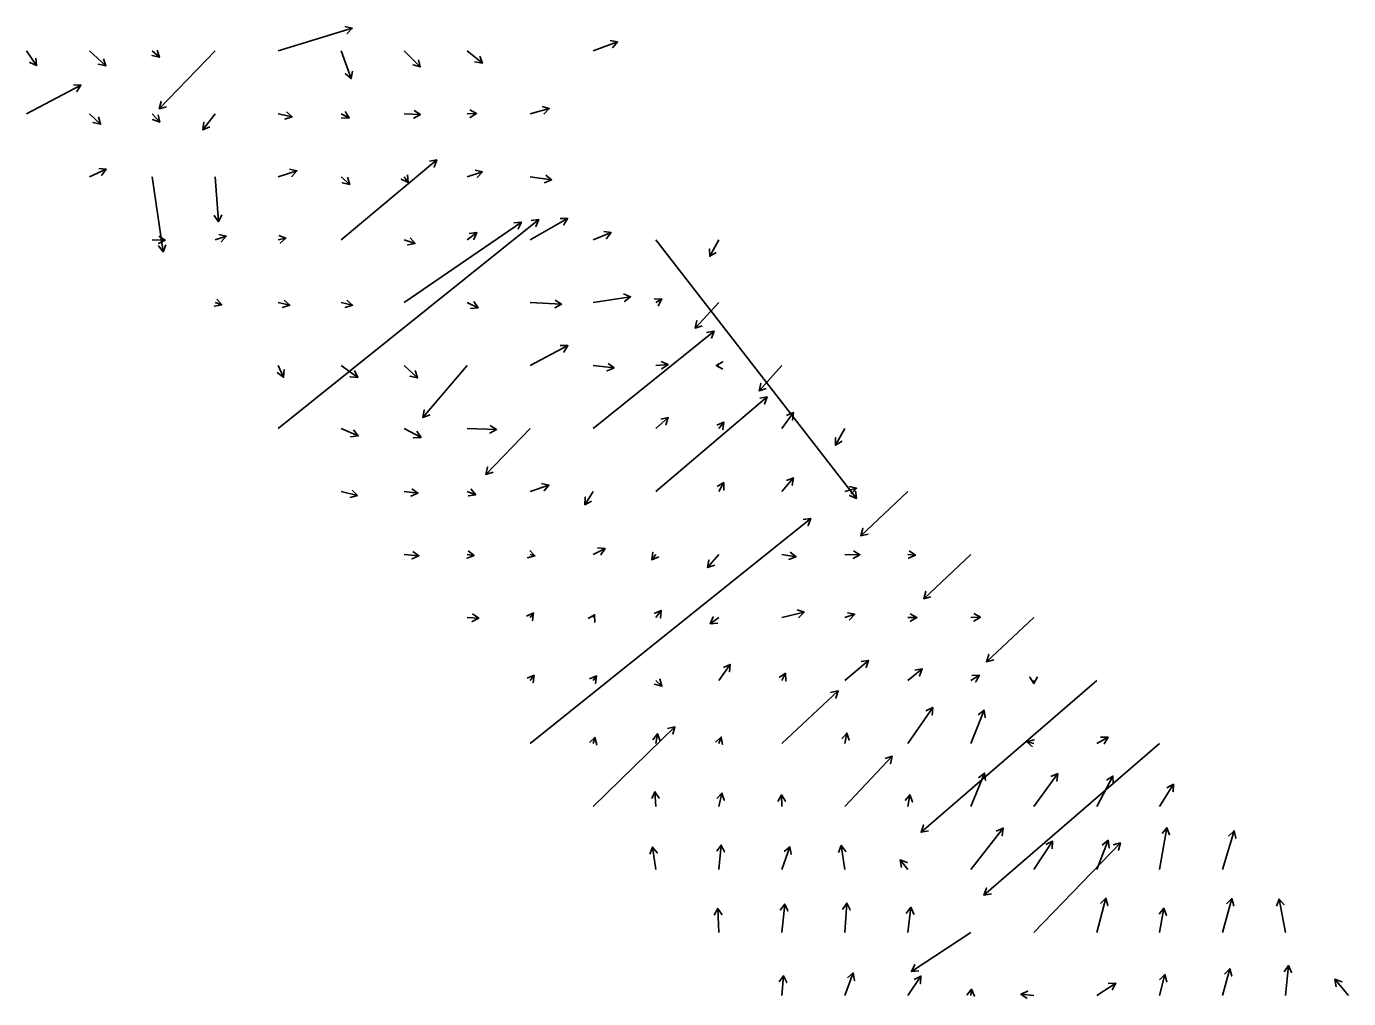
# Model space of a CAD drawing. Extents: x 954385 to 988206, y 1868364 to 1924553.
# Drawn here: x 965257 to 966307, y 1898116 to 1898888 of the extents above; entities that cross this region are included whole.
import ezdxf

# ---------------------------------------------------------------- set-up
doc = ezdxf.new("R2010")
doc.units = 0
doc.layers.add('26', color=7, linetype='Continuous')

msp = doc.modelspace()

# ---------------------------------------------------------------- linework, layer by layer
at = {"layer": '26'}
for points in [[(965457.1, 1898868.9), (965515.9, 1898886.8), (965511.9, 1898882.5), (965515.9, 1898886.8), (965510.1, 1898888.2)], [(965707.1, 1898868.9), (965726.5, 1898876), (965722.7, 1898871.4), (965726.5, 1898876), (965720.6, 1898877)], [(965257.1, 1898868.9), (965265.1, 1898857.1), (965259.7, 1898859.7), (965265.1, 1898857.1), (965264.7, 1898863.1)], [(965307.1, 1898868.9), (965320.1, 1898856.9), (965314.3, 1898858.2), (965320.1, 1898856.9), (965318.4, 1898862.6)], [(965357.1, 1898868.9), (965362.7, 1898863.7), (965356.8, 1898865.1), (965362.7, 1898863.7), (965361, 1898869.4)], [(965407.1, 1898868.9), (965362.6, 1898822.9), (965364, 1898828.7), (965362.6, 1898822.9), (965368.3, 1898824.5)], [(965507.1, 1898868.9), (965515.1, 1898846.8), (965510.5, 1898850.7), (965515.1, 1898846.8), (965516.2, 1898852.7)], [(965557.1, 1898868.9), (965569.9, 1898856.1), (965564.2, 1898857.6), (965569.9, 1898856.1), (965568.4, 1898861.8)], [(965607.1, 1898868.9), (965619.2, 1898859.1), (965613.3, 1898860), (965619.2, 1898859.1), (965617.1, 1898864.7)], [(965257.1, 1898818.9), (965300.4, 1898841.6), (965297.2, 1898836.5), (965300.4, 1898841.6), (965294.4, 1898841.8)], [(965457.1, 1898818.9), (965468.1, 1898816.4), (965462.4, 1898814.7), (965468.1, 1898816.4), (965463.7, 1898820.5)], [(965507.1, 1898818.9), (965513.5, 1898815.6), (965507.5, 1898815.4), (965513.5, 1898815.6), (965510.2, 1898820.7)], [(965557.1, 1898818.9), (965570, 1898818.2), (965564.7, 1898815.5), (965570, 1898818.2), (965565, 1898821.5)], [(965607.1, 1898818.9), (965614.6, 1898819.2), (965609.5, 1898816), (965614.6, 1898819.2), (965609.3, 1898822)], [(965657.1, 1898818.9), (965672.4, 1898823.1), (965668.2, 1898818.9), (965672.4, 1898823.1), (965666.6, 1898824.6)], [(965307.1, 1898818.9), (965316, 1898810.6), (965310.1, 1898812), (965316, 1898810.6), (965314.3, 1898816.3)], [(965357.1, 1898818.9), (965363, 1898812.2), (965357.3, 1898814.2), (965363, 1898812.2), (965361.8, 1898818.1)], [(965407.1, 1898818.9), (965397.3, 1898806.1), (965398.1, 1898812.1), (965397.3, 1898806.1), (965402.8, 1898808.4)], [(965507.1, 1898718.9), (965583, 1898782.2), (965580.9, 1898776.6), (965583, 1898782.2), (965577.1, 1898781.2)], [(965307.1, 1898768.9), (965320.5, 1898774.8), (965316.9, 1898770), (965320.5, 1898774.8), (965314.5, 1898775.5)], [(965357.1, 1898768.9), (965365.6, 1898709.3), (965361.9, 1898714), (965365.6, 1898709.3), (965367.8, 1898714.9)], [(965407.1, 1898768.9), (965409.6, 1898733.1), (965406.3, 1898738), (965409.6, 1898733.1), (965412.3, 1898738.5)], [(965457.1, 1898768.9), (965471.9, 1898773.6), (965467.8, 1898769.1), (965471.9, 1898773.6), (965466, 1898774.9)], [(965507.1, 1898768.9), (965513.9, 1898762.8), (965508, 1898764.1), (965513.9, 1898762.8), (965512.1, 1898768.5)], [(965557.1, 1898768.9), (965560.2, 1898764.3), (965554.8, 1898767), (965560.2, 1898764.3), (965559.8, 1898770.3)], [(965607.1, 1898768.9), (965619.2, 1898772.7), (965615.2, 1898768.3), (965619.2, 1898772.7), (965613.4, 1898774)], [(965657.1, 1898768.9), (965674.2, 1898766.3), (965668.6, 1898764.1), (965674.2, 1898766.3), (965669.5, 1898770.1)], [(965457.1, 1898568.9), (965664, 1898734.9), (965661.8, 1898729.3), (965664, 1898734.9), (965658.1, 1898734)], [(965557.1, 1898668.9), (965650.2, 1898732.9), (965647.6, 1898727.5), (965650.2, 1898732.9), (965644.2, 1898732.4)], [(965657.1, 1898718.9), (965686.9, 1898735.8), (965683.9, 1898730.6), (965686.9, 1898735.8), (965680.9, 1898735.8)], [(965357.1, 1898718.9), (965367.4, 1898718.6), (965362.1, 1898715.8), (965367.4, 1898718.6), (965362.3, 1898721.8)], [(965407.1, 1898718.9), (965415.8, 1898721.7), (965411.8, 1898717.3), (965415.8, 1898721.7), (965410, 1898723)], [(965457.1, 1898718.9), (965463.2, 1898720.1), (965458.7, 1898716.2), (965463.2, 1898720.1), (965457.5, 1898722.1)], [(965557.1, 1898718.9), (965565.8, 1898715.8), (965559.9, 1898714.7), (965565.8, 1898715.8), (965561.9, 1898720.4)], [(965607.1, 1898718.9), (965614.7, 1898724.7), (965612.4, 1898719.1), (965614.7, 1898724.7), (965608.8, 1898723.9)], [(965707.1, 1898718.9), (965721.5, 1898724.5), (965717.7, 1898719.8), (965721.5, 1898724.5), (965715.6, 1898725.4)], [(965757.1, 1898718.9), (965916.4, 1898513.5), (965910.9, 1898515.8), (965916.4, 1898513.5), (965915.6, 1898519.4)], [(965807.1, 1898718.9), (965799.8, 1898705.7), (965799.7, 1898711.6), (965799.8, 1898705.7), (965805, 1898708.8)], [(965707.1, 1898668.9), (965736.9, 1898673.6), (965732.2, 1898669.8), (965736.9, 1898673.6), (965731.3, 1898675.8)], [(965407.1, 1898668.9), (965412.3, 1898667.1), (965406.4, 1898666), (965412.3, 1898667.1), (965408.4, 1898671.7)], [(965457.1, 1898668.9), (965466.3, 1898666.8), (965460.5, 1898665.1), (965466.3, 1898666.8), (965461.9, 1898670.9)], [(965507.1, 1898668.9), (965516.1, 1898666.8), (965510.3, 1898665.1), (965516.1, 1898666.8), (965511.7, 1898670.9)], [(965607.1, 1898668.9), (965615.8, 1898664.7), (965609.8, 1898664.3), (965615.8, 1898664.7), (965612.4, 1898669.7)], [(965657.1, 1898668.9), (965682.1, 1898667.6), (965676.8, 1898664.9), (965682.1, 1898667.6), (965677.1, 1898670.9)], [(965757.1, 1898668.9), (965761.7, 1898671.8), (965758.9, 1898666.5), (965761.7, 1898671.8), (965755.7, 1898671.6)], [(965807.1, 1898668.9), (965788.2, 1898648.7), (965789.6, 1898654.6), (965788.2, 1898648.7), (965793.9, 1898650.5)], [(965707.1, 1898568.9), (965803.2, 1898646.3), (965801.1, 1898640.7), (965803.2, 1898646.3), (965797.3, 1898645.3)], [(965657.1, 1898618.9), (965687.1, 1898634.8), (965683.9, 1898629.7), (965687.1, 1898634.8), (965681.1, 1898635)], [(965707.1, 1898618.9), (965723.8, 1898617.1), (965718.3, 1898614.7), (965723.8, 1898617.1), (965719, 1898620.7)], [(965757.1, 1898618.9), (965766.7, 1898619.7), (965761.7, 1898616.3), (965766.7, 1898619.7), (965761.3, 1898622.3)], [(965807.1, 1898618.9), (965805, 1898618.9), (965810.1, 1898622), (965805, 1898618.9), (965810.3, 1898616)], [(965457.1, 1898618.9), (965461.4, 1898609.7), (965456.5, 1898613.2), (965461.4, 1898609.7), (965461.9, 1898615.7)], [(965507.1, 1898618.9), (965520.2, 1898609.4), (965514.2, 1898610.1), (965520.2, 1898609.4), (965517.7, 1898614.9)], [(965557.1, 1898618.9), (965567.7, 1898609.2), (965561.8, 1898610.5), (965567.7, 1898609.2), (965565.9, 1898614.9)], [(965607.1, 1898618.9), (965572, 1898577.7), (965573.1, 1898583.6), (965572, 1898577.7), (965577.7, 1898579.7)], [(965857.1, 1898618.9), (965839, 1898598.9), (965840.3, 1898604.8), (965839, 1898598.9), (965844.7, 1898600.8)], [(965757.1, 1898518.9), (965845.4, 1898594.1), (965843.3, 1898588.4), (965845.4, 1898594.1), (965839.5, 1898593)], [(965857.1, 1898568.9), (965866.2, 1898581.7), (965865.6, 1898575.7), (965866.2, 1898581.7), (965860.7, 1898579.2)], [(965507.1, 1898568.9), (965520.6, 1898563.1), (965514.6, 1898562.4), (965520.6, 1898563.1), (965517, 1898568)], [(965557.1, 1898568.9), (965570.5, 1898561.9), (965564.5, 1898561.6), (965570.5, 1898561.9), (965567.3, 1898566.9)], [(965607.1, 1898568.9), (965630.5, 1898568.2), (965625.2, 1898565.4), (965630.5, 1898568.2), (965625.4, 1898571.4)], [(965657.1, 1898568.9), (965621.9, 1898532.5), (965623.4, 1898538.3), (965621.9, 1898532.5), (965627.7, 1898534.2)], [(965757.1, 1898568.9), (965766.9, 1898577.7), (965765, 1898572), (965766.9, 1898577.7), (965761, 1898576.5)], [(965807.1, 1898568.9), (965810.9, 1898574.1), (965810.2, 1898568.1), (965810.9, 1898574.1), (965805.4, 1898571.7)], [(965907.1, 1898568.9), (965899.8, 1898555.7), (965899.7, 1898561.6), (965899.8, 1898555.7), (965905, 1898558.8)], [(965807.1, 1898518.9), (965810.9, 1898526.1), (965811.1, 1898520.1), (965810.9, 1898526.1), (965805.8, 1898522.9)], [(965857.1, 1898518.9), (965866.3, 1898529.8), (965865.3, 1898523.9), (965866.3, 1898529.8), (965860.7, 1898527.8)], [(965507.1, 1898518.9), (965520, 1898515.9), (965514.3, 1898514.2), (965520, 1898515.9), (965515.7, 1898520)], [(965557.1, 1898518.9), (965568, 1898517.6), (965562.5, 1898515.3), (965568, 1898517.6), (965563.2, 1898521.2)], [(965607.1, 1898518.9), (965614, 1898516.4), (965608, 1898515.4), (965614, 1898516.4), (965610.1, 1898521)], [(965657.1, 1898518.9), (965672.1, 1898524), (965668.2, 1898519.5), (965672.1, 1898524), (965666.3, 1898525.2)], [(965707.1, 1898518.9), (965700.7, 1898508.5), (965700.9, 1898514.5), (965700.7, 1898508.5), (965706, 1898511.4)], [(965907.1, 1898518.9), (965916.4, 1898521.5), (965912.2, 1898517.2), (965916.4, 1898521.5), (965910.6, 1898523)], [(965957.1, 1898518.9), (965919.7, 1898483.8), (965921.4, 1898489.6), (965919.7, 1898483.8), (965925.5, 1898485.2)], [(965657.1, 1898318.9), (965880, 1898497.5), (965877.9, 1898491.9), (965880, 1898497.5), (965874.1, 1898496.6)], [(965707.1, 1898468.9), (965716.7, 1898473.7), (965713.4, 1898468.7), (965716.7, 1898473.7), (965710.7, 1898474.1)], [(965557.1, 1898468.9), (965568.8, 1898468), (965563.4, 1898465.4), (965568.8, 1898468), (965563.9, 1898471.4)], [(965607.1, 1898468.9), (965612.7, 1898468.1), (965607.1, 1898465.9), (965612.7, 1898468.1), (965608, 1898471.8)], [(965657.1, 1898468.9), (965660.9, 1898467.8), (965655.1, 1898466.4), (965660.9, 1898467.8), (965656.8, 1898472.2)], [(965757.1, 1898468.9), (965753.8, 1898464.8), (965754.7, 1898470.7), (965753.8, 1898464.8), (965759.4, 1898467)], [(965807.1, 1898468.9), (965798.1, 1898458.6), (965799.2, 1898464.5), (965798.1, 1898458.6), (965803.8, 1898460.5)], [(965857.1, 1898468.9), (965868.3, 1898467.2), (965862.7, 1898465), (965868.3, 1898467.2), (965863.7, 1898470.9)], [(965907.1, 1898468.9), (965919.1, 1898468.7), (965913.8, 1898465.8), (965919.1, 1898468.7), (965913.9, 1898471.8)], [(965957.1, 1898468.9), (965963.2, 1898468.3), (965957.7, 1898465.9), (965963.2, 1898468.3), (965958.3, 1898471.8)], [(966007.1, 1898468.9), (965969.7, 1898433.8), (965971.4, 1898439.6), (965969.7, 1898433.8), (965975.5, 1898435.2)], [(965607.1, 1898418.9), (965616.3, 1898418.5), (965611, 1898415.7), (965616.3, 1898418.5), (965611.3, 1898421.7)], [(965657.1, 1898418.9), (965659.7, 1898422.5), (965659.1, 1898416.5), (965659.7, 1898422.5), (965654.2, 1898420)], [(965707.1, 1898418.9), (965708.3, 1898421.1), (965708.5, 1898415.1), (965708.3, 1898421.1), (965703.2, 1898418)], [(965757.1, 1898418.9), (965761.2, 1898424.5), (965760.6, 1898418.5), (965761.2, 1898424.5), (965755.7, 1898422.1)], [(965857.1, 1898418.9), (965874.9, 1898423.2), (965870.5, 1898419), (965874.9, 1898423.2), (965869.1, 1898424.9)], [(965907.1, 1898418.9), (965914.9, 1898421.5), (965910.9, 1898417), (965914.9, 1898421.5), (965909.1, 1898422.7)], [(965957.1, 1898418.9), (965964.3, 1898418.9), (965959.2, 1898415.9), (965964.3, 1898418.9), (965959.1, 1898421.9)], [(966007.1, 1898418.9), (966014.7, 1898419.1), (966009.6, 1898416), (966014.7, 1898419.1), (966009.5, 1898422)], [(965807.1, 1898418.9), (965800.2, 1898413.9), (965802.6, 1898419.4), (965800.2, 1898413.9), (965806.1, 1898414.5)], [(966057.1, 1898418.9), (966019.7, 1898383.8), (966021.4, 1898389.6), (966019.7, 1898383.8), (966025.5, 1898385.2)], [(965807.1, 1898368.9), (965816, 1898381.7), (965815.5, 1898375.8), (965816, 1898381.7), (965810.6, 1898379.2)], [(965907.1, 1898368.9), (965925.9, 1898384.9), (965923.9, 1898379.3), (965925.9, 1898384.9), (965920, 1898383.9)], [(965657.1, 1898368.9), (965660.3, 1898373.1), (965659.5, 1898367.1), (965660.3, 1898373.1), (965654.8, 1898370.8)], [(965707.1, 1898368.9), (965709.9, 1898372.5), (965709.1, 1898366.6), (965709.9, 1898372.5), (965704.4, 1898370.3)], [(965757.1, 1898368.9), (965761.8, 1898364.3), (965756, 1898365.9), (965761.8, 1898364.3), (965760.2, 1898370.1)], [(965857.1, 1898368.9), (965859.9, 1898374.6), (965860.3, 1898368.6), (965859.9, 1898374.6), (965854.9, 1898371.3)], [(965957.1, 1898368.9), (965968.5, 1898378.1), (965966.3, 1898372.5), (965968.5, 1898378.1), (965962.6, 1898377.2)], [(966107.1, 1898368.9), (965967.6, 1898248.4), (965969.5, 1898254.1), (965967.6, 1898248.4), (965973.5, 1898249.5)], [(966007.1, 1898368.9), (966014, 1898373), (966011.1, 1898367.8), (966014, 1898373), (966008, 1898372.9)], [(966057.1, 1898368.9), (966057.2, 1898366.5), (966054, 1898371.6), (966057.2, 1898366.5), (966060, 1898371.8)], [(965857.1, 1898318.9), (965901.7, 1898360.7), (965899.9, 1898354.9), (965901.7, 1898360.7), (965895.8, 1898359.3)], [(965957.1, 1898318.9), (965976.9, 1898347.5), (965976.4, 1898341.5), (965976.9, 1898347.5), (965971.4, 1898344.9)], [(966007.1, 1898318.9), (966017.8, 1898345.3), (966018.6, 1898339.4), (966017.8, 1898345.3), (966013.1, 1898341.6)], [(965707.1, 1898268.9), (965772.1, 1898332.2), (965770.5, 1898326.4), (965772.1, 1898332.2), (965766.3, 1898330.7)], [(965757.1, 1898318.9), (965758.4, 1898326.6), (965760.5, 1898320.9), (965758.4, 1898326.6), (965754.6, 1898321.9)], [(965907.1, 1898318.9), (965908.6, 1898327.2), (965910.6, 1898321.6), (965908.6, 1898327.2), (965904.7, 1898322.6)], [(965707.1, 1898318.9), (965708.6, 1898323.7), (965710, 1898317.9), (965708.6, 1898323.7), (965704.2, 1898319.6)], [(965807.1, 1898318.9), (965808.9, 1898324), (965810, 1898318.1), (965808.9, 1898324), (965804.3, 1898320)], [(966157.1, 1898318.9), (966017.6, 1898198.4), (966019.5, 1898204.1), (966017.6, 1898198.4), (966023.5, 1898199.5)], [(966057.1, 1898318.9), (966051.7, 1898320.2), (966057.4, 1898321.9), (966051.7, 1898320.2), (966056, 1898316.1)], [(966107.1, 1898318.9), (966116.2, 1898323.8), (966113.1, 1898318.7), (966116.2, 1898323.8), (966110.2, 1898324)], [(965907.1, 1898268.9), (965944.7, 1898308.7), (965943.3, 1898302.8), (965944.7, 1898308.7), (965939, 1898307)], [(966007.1, 1898268.9), (966017.9, 1898295.4), (966018.7, 1898289.5), (966017.9, 1898295.4), (966013.2, 1898291.7)], [(966057.1, 1898268.9), (966076.2, 1898295), (966075.5, 1898289), (966076.2, 1898295), (966070.7, 1898292.6)], [(966107.1, 1898268.9), (966120, 1898293), (966120.2, 1898287), (966120, 1898293), (966114.9, 1898289.8)], [(966157.1, 1898268.9), (966168.1, 1898286.5), (966167.9, 1898280.5), (966168.1, 1898286.5), (966162.8, 1898283.7)], [(965757.1, 1898268.9), (965756.3, 1898280.5), (965759.7, 1898275.5), (965756.3, 1898280.5), (965753.7, 1898275.1)], [(965807.1, 1898268.9), (965809.4, 1898279.5), (965811.3, 1898273.8), (965809.4, 1898279.5), (965805.4, 1898275.1)], [(965857.1, 1898268.9), (965856.7, 1898278), (965859.9, 1898273), (965856.7, 1898278), (965853.9, 1898272.7)], [(965957.1, 1898268.9), (965958.7, 1898278.2), (965960.8, 1898272.5), (965958.7, 1898278.2), (965954.9, 1898273.5)], [(966007.1, 1898218.9), (966032.9, 1898251.7), (966032.1, 1898245.7), (966032.9, 1898251.7), (966027.3, 1898249.4)], [(966157.1, 1898218.9), (966162.9, 1898252), (966165, 1898246.4), (966162.9, 1898252), (966159.1, 1898247.4)], [(966207.1, 1898218.9), (966216.2, 1898249.6), (966217.6, 1898243.7), (966216.2, 1898249.6), (966211.8, 1898245.4)], [(965757.1, 1898218.9), (965754.4, 1898236.6), (965758.1, 1898232), (965754.4, 1898236.6), (965752.2, 1898231)], [(965807.1, 1898218.9), (965808.9, 1898238.2), (965811.4, 1898232.8), (965808.9, 1898238.2), (965805.4, 1898233.3)], [(965857.1, 1898218.9), (965863.3, 1898236.9), (965864.4, 1898231), (965863.3, 1898236.9), (965858.8, 1898233)], [(965907.1, 1898218.9), (965904.3, 1898237.9), (965908, 1898233.2), (965904.3, 1898237.9), (965902.1, 1898232.3)], [(966057.1, 1898218.9), (966072.1, 1898241.3), (966071.7, 1898235.4), (966072.1, 1898241.3), (966066.7, 1898238.7)], [(966057.1, 1898168.9), (966125.9, 1898240), (966124.4, 1898234.1), (966125.9, 1898240), (966120.1, 1898238.3)], [(966107.1, 1898218.9), (966116.2, 1898242), (966117.1, 1898236), (966116.2, 1898242), (966111.5, 1898238.2)], [(965957.1, 1898218.9), (965951, 1898226.4), (965956.6, 1898224.3), (965951, 1898226.4), (965952, 1898220.5)], [(965857.1, 1898168.9), (965859.3, 1898191.4), (965861.8, 1898185.9), (965859.3, 1898191.4), (965855.8, 1898186.5)], [(965907.1, 1898168.9), (965908.7, 1898192.2), (965911.3, 1898186.8), (965908.7, 1898192.2), (965905.3, 1898187.2)], [(966107.1, 1898168.9), (966114.4, 1898196), (966116, 1898190.2), (966114.4, 1898196), (966110.2, 1898191.8)], [(966207.1, 1898168.9), (966214.3, 1898195.8), (966215.9, 1898190), (966214.3, 1898195.8), (966210.1, 1898191.5)], [(966257.1, 1898168.9), (966251.9, 1898195.3), (966255.9, 1898190.8), (966251.9, 1898195.3), (966250, 1898189.6)], [(965807.1, 1898168.9), (965806.1, 1898188), (965809.4, 1898183), (965806.1, 1898188), (965803.4, 1898182.6)], [(965957.1, 1898168.9), (965959.5, 1898188.8), (965961.9, 1898183.3), (965959.5, 1898188.8), (965955.9, 1898184)], [(966157.1, 1898168.9), (966160.4, 1898188.1), (966162.5, 1898182.4), (966160.4, 1898188.1), (966156.6, 1898183.5)], [(966007.1, 1898168.9), (965959.9, 1898137.9), (965962.6, 1898143.3), (965959.9, 1898137.9), (965965.9, 1898138.3)], [(966207.1, 1898118.9), (966212.8, 1898140), (966214.4, 1898134.2), (966212.8, 1898140), (966208.6, 1898135.8)], [(966257.1, 1898118.9), (966259.5, 1898142.6), (966261.9, 1898137.1), (966259.5, 1898142.6), (966256, 1898137.7)], [(965857.1, 1898118.9), (965858.3, 1898134.5), (965860.9, 1898129.1), (965858.3, 1898134.5), (965854.9, 1898129.6)], [(965907.1, 1898118.9), (965913.8, 1898136.7), (965914.8, 1898130.7), (965913.8, 1898136.7), (965909.2, 1898132.8)], [(965957.1, 1898118.9), (965967.5, 1898134.2), (965967.1, 1898128.3), (965967.5, 1898134.2), (965962.1, 1898131.6)], [(966107.1, 1898118.9), (966122.3, 1898128.7), (966119.5, 1898123.4), (966122.3, 1898128.7), (966116.3, 1898128.4)], [(966157.1, 1898118.9), (966161.3, 1898135.5), (966162.9, 1898129.7), (966161.3, 1898135.5), (966157.1, 1898131.2)], [(966307.1, 1898118.9), (966296.2, 1898131.7), (966301.9, 1898129.7), (966296.2, 1898131.7), (966297.3, 1898125.8)], [(966007.1, 1898118.9), (966007.7, 1898123.8), (966010.1, 1898118.3), (966007.7, 1898123.8), (966004.1, 1898119)], [(966057.1, 1898118.9), (966046.9, 1898119.8), (966052.4, 1898122.3), (966046.9, 1898119.8), (966051.9, 1898116.4)]]:
    msp.add_lwpolyline(points, dxfattribs=at)

doc.saveas('drawing.dxf')
